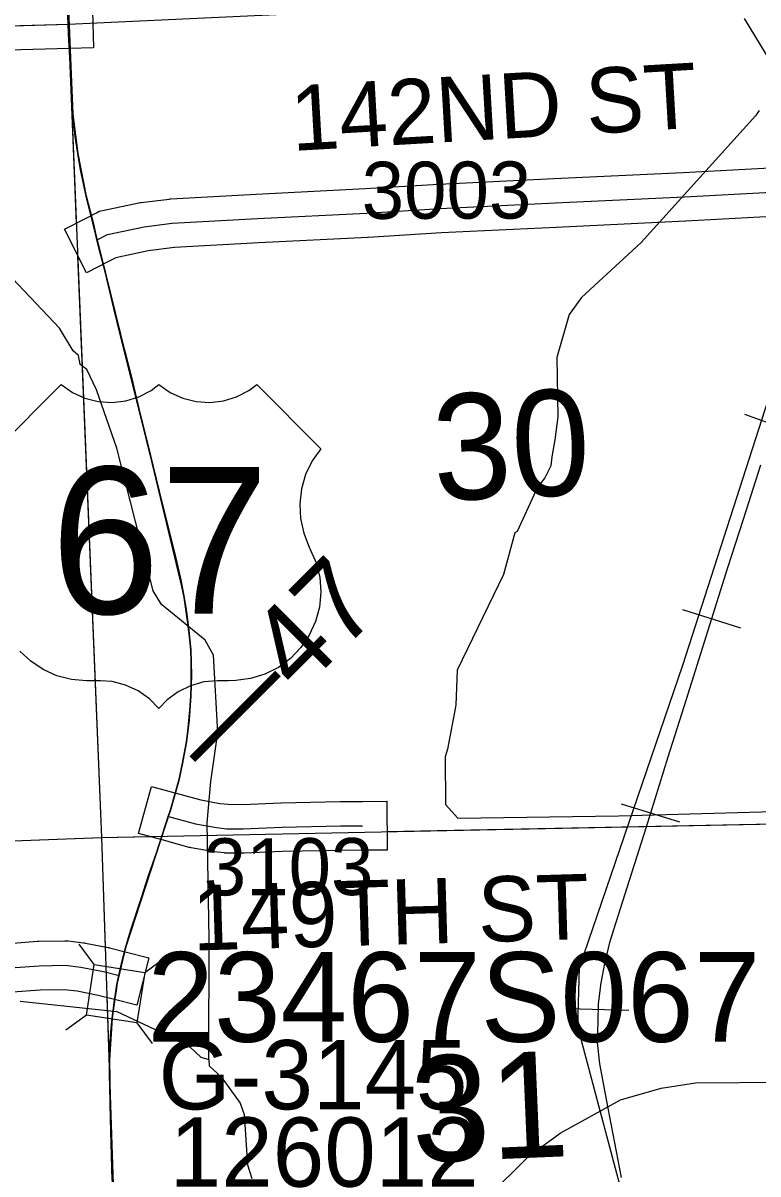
# Model space of a CAD drawing. Extents: x 128.7 to 185.5, y -21.4 to 12.6.
# Drawn here: x 169.848 to 170.75, y 0.151 to 1.563 of the extents above; entities that cross this region are included whole.
import ezdxf

# ---------------------------------------------------------------- set-up
doc = ezdxf.new("R2010")
doc.units = 0
for name, color, linetype in [('tdCoHydroRiver', 7, 'Continuous'), ('tdCoPriCL', 7, 'Continuous'), ('tdCoPrimary', 7, 'Continuous'), ('tdCoPriNonDiv', 7, 'Continuous'), ('tdCoPriNonDivCL', 7, 'Continuous'), ('tdCoRRCL', 7, 'Continuous'), ('tdCoSecRdNmbr', 7, 'Continuous'), ('tdCoSecRdTxt', 7, 'Continuous'), ('tdCoSecRteBand', 7, 'Continuous'), ('tdCoSecRteCL', 7, 'Continuous'), ('tdCoSectLine', 7, 'Continuous'), ('tdCoSectLinePart', 7, 'Continuous'), ('tdCoSectNmbr', 7, 'Continuous'), ('tdCoShieldUsRte', 7, 'Continuous'), ('tdCoStrucNonDivPri', 7, 'Continuous'), ('tdCoStrucPriMaintName', 7, 'Continuous'), ('tdCoStrucSecCoName', 7, 'Continuous'), ('tdCoStrucSecFHWANum', 7, 'Continuous'), ('tdCoSurfAsphalt', 7, 'Continuous'), ('tdCoSurfGravel', 7, 'Continuous'), ('tdStHwyPriRefPost1', 7, 'Continuous')]:
    doc.layers.add(name, color=color, linetype=linetype)

msp = doc.modelspace()

# ---------------------------------------------------------------- linework, layer by layer
at = {"layer": 'tdCoHydroRiver'}
for points in [[(170.7335, 1.5689), (170.7672, 1.5134)], [(170.7521, 1.456), (170.7476, 1.4495), (170.6069, 1.294), (170.5337, 1.2265), (170.5188, 1.2054), (170.5035, 1.1527), (170.5047, 1.0801), (170.5011, 1.0516), (170.4972, 1.0309), (170.496, 1.0198), (170.4887, 1.0053), (170.4797, 0.9939), (170.455, 0.9393), (170.4519, 0.9376), (170.4381, 0.8865), (170.3811, 0.7691), (170.3796, 0.7264), (170.3691, 0.6723), (170.3663, 0.6628), (170.367, 0.6044), (170.3819, 0.5876), (170.5791, 0.5906), (170.8424, 0.5977)], [(170.0762, 0.2916), (170.0767, 0.44), (170.0743, 0.5819), (170.0787, 0.6326), (170.0874, 0.6929), (170.0821, 0.7874), (170.0719, 0.806), (170.0181, 0.8497), (170.008, 0.8666), (169.9633, 1.0417), (169.9384, 1.1133), (169.9264, 1.1381), (169.9182, 1.1441), (169.9162, 1.1551), (169.9097, 1.1611), (169.8928, 1.1889), (169.8352, 1.2498), (169.798, 1.272), (169.7191, 1.2721), (169.5599, 1.3069), (169.5283, 1.3073), (169.4818, 1.2849), (169.4396, 1.2754), (169.4112, 1.2759)], [(169.8445, 0.3631), (169.9634, 0.3503), (170.0164, 0.3256), (170.0535, 0.3065), (170.0666, 0.2944), (170.0762, 0.2916), (170.0765, 0.2837), (170.0912, 0.2701), (170.1146, 0.2378), (170.1198, 0.2238), (170.1238, 0.1624), (170.1292, 0.1453)], [(170.4174, 0.1218), (170.4691, 0.1727), (170.5074, 0.2011), (170.5816, 0.2418), (170.6316, 0.2564), (170.6739, 0.2628), (170.7812, 0.2638), (170.9392, 0.2589), (170.9663, 0.2521), (170.9828, 0.2354), (171.0229, 0.177), (171.0804, 0.1208)]]:
    msp.add_lwpolyline(points, dxfattribs=at)
at = {"layer": 'tdCoPriCL'}
msp.add_lwpolyline([(169.9576, 0.1435), (169.9556, 0.2185), (169.9555, 0.2258), (169.9549, 0.2575), (169.9544, 0.2727), (169.9544, 0.291), (169.9549, 0.308), (169.9561, 0.3255), (169.9576, 0.3423), (169.9606, 0.3642), (169.9609, 0.3667), (169.9618, 0.3721), (169.9626, 0.3776), (169.9635, 0.3835), (169.9658, 0.3945), (169.9682, 0.4059), (169.9739, 0.4286), (169.981, 0.4518), (169.9931, 0.489), (170.0118, 0.5452), (170.0217, 0.5753), (170.0264, 0.5897), (170.0291, 0.598), (170.04, 0.6355), (170.0444, 0.6572), (170.0488, 0.6811), (170.0523, 0.708), (170.0543, 0.7376), (170.055, 0.763), (170.054, 0.7941), (170.0518, 0.8177), (170.0461, 0.8582), (170.0345, 0.912), (170.0153, 0.9889), (169.9921, 1.0833), (169.968, 1.1793), (169.9495, 1.2565), (169.9389, 1.2972), (169.938, 1.3011), (169.9255, 1.3507), (169.9186, 1.383), (169.9154, 1.4032), (169.9122, 1.4239), (169.9093, 1.4513), (169.9075, 1.4762), (169.9058, 1.5134), (169.9041, 1.5498), (169.9036, 1.562), (169.8999, 1.6574)], dxfattribs=at)
at = {"layer": 'tdCoPrimary'}
for points in [[(169.9041, 1.5582), (169.9039, 1.562), (169.903, 1.583)], [(169.9041, 1.5582), (169.9039, 1.562), (169.903, 1.583)], [(169.958, 0.1435), (169.956, 0.2185), (169.9553, 0.2575), (169.9548, 0.2727), (169.9548, 0.291), (169.9553, 0.308), (169.9565, 0.3255), (169.958, 0.3423), (169.9609, 0.3642), (169.9612, 0.3658), (169.9627, 0.376), (169.9631, 0.3782), (169.9639, 0.3835), (169.9646, 0.3868), (169.9662, 0.3945), (169.9686, 0.4059), (169.9742, 0.4286), (169.9779, 0.4412), (169.9814, 0.4518), (169.9861, 0.4663), (169.9935, 0.489), (170.0026, 0.5171), (170.0122, 0.5452), (170.0268, 0.5897), (170.0295, 0.598), (170.0403, 0.6355), (170.0448, 0.6572), (170.0448, 0.6575), (170.0492, 0.6811), (170.0527, 0.708), (170.0546, 0.7376), (170.0554, 0.763), (170.0544, 0.7941), (170.0522, 0.8177), (170.0502, 0.8345), (170.049, 0.8431), (170.0465, 0.8582), (170.0421, 0.8799), (170.0349, 0.912), (170.0285, 0.9381), (170.0157, 0.9889), (170.0014, 1.0476), (169.9925, 1.0833), (169.9816, 1.1285), (169.9747, 1.1558), (169.9683, 1.1793), (169.9602, 1.2128), (169.9498, 1.2565), (169.9415, 1.2875), (169.9393, 1.2972), (169.9353, 1.3147), (169.9259, 1.3507), (169.919, 1.383), (169.9158, 1.4032), (169.9126, 1.4239), (169.9096, 1.4513), (169.9079, 1.4762), (169.9045, 1.5507), (169.9041, 1.5582), (169.9039, 1.562), (169.903, 1.583)], [(169.9646, 0.3868), (169.9662, 0.3945), (169.9686, 0.4059), (169.9742, 0.4286), (169.9779, 0.4412), (169.9814, 0.4518), (169.9861, 0.4663), (169.9935, 0.489), (170.0026, 0.5171), (170.0122, 0.5452), (170.0268, 0.5897), (170.0295, 0.598), (170.0403, 0.6355), (170.0448, 0.6572), (170.0448, 0.6575), (170.0492, 0.6811), (170.0527, 0.708), (170.0546, 0.7376), (170.0554, 0.763), (170.0544, 0.7941), (170.0522, 0.8177), (170.0502, 0.8345), (170.049, 0.8431), (170.0465, 0.8582), (170.0421, 0.8799), (170.0349, 0.912), (170.0285, 0.9381), (170.0157, 0.9889), (170.0014, 1.0476), (169.9925, 1.0833), (169.9816, 1.1285), (169.9747, 1.1558), (169.9683, 1.1793), (169.9602, 1.2128), (169.9498, 1.2565), (169.9415, 1.2875), (169.9393, 1.2972), (169.9353, 1.3147), (169.9259, 1.3507), (169.919, 1.383), (169.9158, 1.4032), (169.9126, 1.4239), (169.9096, 1.4513), (169.9079, 1.4762), (169.9045, 1.5507), (169.9041, 1.5582)], [(169.9646, 0.3868), (169.9662, 0.3945), (169.9686, 0.4059), (169.9742, 0.4286), (169.9779, 0.4412), (169.9814, 0.4518), (169.9861, 0.4663), (169.9935, 0.489), (170.0026, 0.5171), (170.0122, 0.5452), (170.0268, 0.5897), (170.0295, 0.598), (170.0403, 0.6355), (170.0448, 0.6572), (170.0448, 0.6575), (170.0492, 0.6811), (170.0527, 0.708), (170.0546, 0.7376), (170.0554, 0.763), (170.0544, 0.7941), (170.0522, 0.8177), (170.0502, 0.8345), (170.049, 0.8431), (170.0465, 0.8582), (170.0421, 0.8799), (170.0349, 0.912), (170.0285, 0.9381), (170.0157, 0.9889), (170.0014, 1.0476), (169.9925, 1.0833), (169.9816, 1.1285), (169.9747, 1.1558), (169.9683, 1.1793), (169.9602, 1.2128), (169.9498, 1.2565), (169.9415, 1.2875), (169.9393, 1.2972), (169.9353, 1.3147), (169.9259, 1.3507), (169.919, 1.383), (169.9158, 1.4032), (169.9126, 1.4239), (169.9096, 1.4513), (169.9079, 1.4762), (169.9045, 1.5507), (169.9041, 1.5582)], [(169.9627, 0.376), (169.9631, 0.3782), (169.9639, 0.3835), (169.9646, 0.3868)], [(169.9627, 0.376), (169.9631, 0.3782), (169.9639, 0.3835), (169.9646, 0.3868)], [(169.9618, 0.0448), (169.9614, 0.0533), (169.9608, 0.0679), (169.9592, 0.1073), (169.958, 0.1435), (169.956, 0.2185), (169.9553, 0.2575), (169.9548, 0.2727), (169.9548, 0.291), (169.9553, 0.308), (169.9565, 0.3255), (169.958, 0.3423), (169.9609, 0.3642), (169.9612, 0.3658), (169.9627, 0.376)], [(169.9618, 0.0448), (169.9614, 0.0533), (169.9608, 0.0679), (169.9592, 0.1073), (169.958, 0.1435), (169.956, 0.2185), (169.9553, 0.2575), (169.9548, 0.2727), (169.9548, 0.291), (169.9553, 0.308), (169.9565, 0.3255), (169.958, 0.3423), (169.9609, 0.3642), (169.9612, 0.3658), (169.9627, 0.376)]]:
    msp.add_lwpolyline(points, dxfattribs=at)
at = {"layer": 'tdCoPriNonDiv'}
msp.add_lwpolyline([(169.8794, 2.1736), (169.9093, 1.4513), (169.9154, 1.4032), (169.9255, 1.3507), (169.9495, 1.2565), (169.9921, 1.0833), (170.0461, 0.8582), (170.054, 0.7941), (170.0543, 0.7376), (170.0488, 0.6811), (170.04, 0.6355), (170.0291, 0.598), (169.9739, 0.4286), (169.9635, 0.3835), (169.9576, 0.3423), (169.9544, 0.291), (169.9556, 0.2185), (169.9645, -0.0688)], dxfattribs=at)
at = {"layer": 'tdCoPriNonDivCL'}
msp.add_lwpolyline([(169.9576, 0.1435), (169.9556, 0.2185), (169.9549, 0.2575), (169.9544, 0.2727), (169.9544, 0.291), (169.9549, 0.308), (169.9561, 0.3255), (169.9576, 0.3423), (169.9606, 0.3642), (169.9608, 0.3658), (169.9627, 0.3782), (169.9635, 0.3835), (169.9658, 0.3945), (169.9682, 0.4059), (169.9739, 0.4286), (169.9776, 0.4412), (169.981, 0.4518), (169.9857, 0.4663), (169.9931, 0.489), (170.0022, 0.5171), (170.0118, 0.5452), (170.0264, 0.5897), (170.0291, 0.598), (170.04, 0.6355), (170.0444, 0.6572), (170.0444, 0.6575), (170.0488, 0.6811), (170.0523, 0.708), (170.0543, 0.7376), (170.055, 0.763), (170.054, 0.7941), (170.0518, 0.8177), (170.0498, 0.8345), (170.0486, 0.8431), (170.0461, 0.8582), (170.0417, 0.8799), (170.0345, 0.912), (170.0281, 0.9381), (170.0153, 0.9889), (170.001, 1.0476), (169.9921, 1.0833), (169.9813, 1.1285), (169.9744, 1.1558), (169.968, 1.1793), (169.9598, 1.2128), (169.9495, 1.2565), (169.9411, 1.2875), (169.9389, 1.2972), (169.9349, 1.3147), (169.9255, 1.3507), (169.9186, 1.383), (169.9154, 1.4032), (169.9122, 1.4239), (169.9093, 1.4513), (169.9075, 1.4762), (169.9058, 1.5134), (169.9041, 1.5507), (169.9036, 1.562), (169.9026, 1.583)], dxfattribs=at)
msp.add_lwpolyline([(169.9576, 0.1435), (169.9556, 0.2185), (169.9549, 0.2575), (169.9544, 0.2727), (169.9544, 0.291), (169.9549, 0.308), (169.9561, 0.3255), (169.9576, 0.3423), (169.9606, 0.3642), (169.9608, 0.3658), (169.9627, 0.3782), (169.9635, 0.3835), (169.9658, 0.3945), (169.9682, 0.4059), (169.9739, 0.4286), (169.9776, 0.4412), (169.981, 0.4518), (169.9857, 0.4663), (169.9931, 0.489), (170.0022, 0.5171), (170.0118, 0.5452), (170.0264, 0.5897), (170.0291, 0.598), (170.04, 0.6355), (170.0444, 0.6572), (170.0444, 0.6575), (170.0488, 0.6811), (170.0523, 0.708), (170.0543, 0.7376), (170.055, 0.763), (170.054, 0.7941), (170.0518, 0.8177), (170.0498, 0.8345), (170.0486, 0.8431), (170.0461, 0.8582), (170.0417, 0.8799), (170.0345, 0.912), (170.0281, 0.9381), (170.0153, 0.9889), (170.001, 1.0476), (169.9921, 1.0833), (169.9813, 1.1285), (169.9744, 1.1558), (169.968, 1.1793), (169.9598, 1.2128), (169.9495, 1.2565), (169.9411, 1.2875), (169.9389, 1.2972), (169.9349, 1.3147), (169.9255, 1.3507), (169.9186, 1.383), (169.9154, 1.4032), (169.9122, 1.4239), (169.9093, 1.4513), (169.9075, 1.4762), (169.9058, 1.5134), (169.9041, 1.5507), (169.9036, 1.562), (169.9026, 1.583)], dxfattribs=at)
at = {"layer": 'tdCoRRCL'}
for p, q in [((170.8049, 1.0576), (170.7344, 1.083)), ((170.7296, 0.8209), (170.658, 0.8433)), ((170.6544, 0.5825), (170.5827, 0.6048)), ((170.592, 0.3518), (170.517, 0.3536))]:
    msp.add_line(p, q, dxfattribs=at)
for points in [[(170.8777, -1.8602), (170.8932, -1.6045), (170.9378, -1.4909), (170.9279, -1.3761), (170.5944, 0.0869), (170.5292, 0.3315), (170.5312, 0.4042), (170.6583, 0.7752), (170.8058, 1.2338), (170.9883, 1.5824), (171.1884, 1.9649), (171.3367, 2.1316)], [(170.5827, 0.1466), (170.5664, 0.2318), (170.5562, 0.2863), (170.5536, 0.3125), (170.5541, 0.3387), (170.5547, 0.3599), (170.5581, 0.3856), (170.5625, 0.4092), (170.5691, 0.4367), (170.5843, 0.4845), (170.6134, 0.577), (170.6401, 0.663), (170.6629, 0.7338), (170.7135, 0.895), (170.7326, 0.9545), (170.7541, 1.0213)], [(170.5827, 0.1466), (170.5664, 0.2318), (170.5562, 0.2863), (170.5536, 0.3125), (170.5541, 0.3387), (170.5547, 0.3599), (170.5581, 0.3856), (170.5625, 0.4092), (170.5691, 0.4367), (170.5843, 0.4845), (170.6134, 0.577), (170.6401, 0.663), (170.6629, 0.7338), (170.7135, 0.895), (170.7326, 0.9545), (170.7541, 1.0213)]]:
    msp.add_lwpolyline(points, dxfattribs=at)
at = {"layer": 'tdCoSecRteBand'}
for points in [[(169.9331, 1.5928), (169.9348, 1.5328), (169.9048, 1.532), (169.7562, 1.5278), (169.7143, 1.5264), (169.6889, 1.5193), (169.6871, 1.5256), (169.6564, 1.5246), (169.6564, 1.5246), (169.6563, 1.5246), (169.4948, 1.5199), (169.361, 1.5157), (169.361, 1.5157), (169.361, 1.5157), (169.1691, 1.5098), (169.169, 1.5098), (169.1689, 1.5098), (169.0721, 1.5073)], [(169.9262, 1.2568), (169.8989, 1.3102), (169.9256, 1.3239), (169.9383, 1.3304), (169.9418, 1.3322), (169.9457, 1.3331), (169.9905, 1.3427), (169.9919, 1.343), (169.9932, 1.3431), (170.0277, 1.3473), (170.0287, 1.3474), (170.0297, 1.3475), (170.1342, 1.3534), (170.1343, 1.3534), (170.1344, 1.3534), (170.2681, 1.3601), (170.3585, 1.3657), (170.3587, 1.3657), (170.3589, 1.3657), (170.5, 1.3724), (170.6587, 1.38), (170.7654, 1.3857)], [(170.768, 1.3258), (170.6618, 1.3201), (170.6617, 1.3201), (170.6616, 1.3201), (170.5028, 1.3125), (170.5028, 1.3125), (170.5028, 1.3125), (170.362, 1.3058), (170.2717, 1.3002), (170.2715, 1.3002), (170.2713, 1.3001), (170.1375, 1.2935), (170.034, 1.2876), (170.0018, 1.2837), (169.9621, 1.2752), (169.9529, 1.2705), (169.9262, 1.2568)], [(170.1189, 0.5445), (170.118, 0.5445), (170.0978, 0.5447), (170.0965, 0.5448), (170.0953, 0.5449), (170.0827, 0.5461), (170.0814, 0.5462), (170.0802, 0.5465), (170.0546, 0.5512), (170.0533, 0.5514), (170.0521, 0.5517), (170.0189, 0.5608), (169.9899, 0.5687), (170.0057, 0.6266), (170.0347, 0.6187), (170.0666, 0.6099), (170.0898, 0.6057), (170.0998, 0.6047), (170.118, 0.6045), (170.1645, 0.6064), (170.1648, 0.6065), (170.1651, 0.6065), (170.2376, 0.6079), (170.2378, 0.608), (170.238, 0.608), (170.2649, 0.6082), (170.2949, 0.6085), (170.2954, 0.5485), (170.2654, 0.5482), (170.2387, 0.548), (170.1667, 0.5465), (170.1197, 0.5445), (170.1189, 0.5445)], [(169.8308, 0.434), (169.8658, 0.4365), (169.8667, 0.4366), (169.8675, 0.4366), (169.8995, 0.4371), (169.9015, 0.4371), (169.9035, 0.4369), (169.9225, 0.4346), (169.9236, 0.4345), (169.9247, 0.4343), (169.9526, 0.4289), (169.9534, 0.4287), (169.9542, 0.4285), (169.9735, 0.4236), (170.0026, 0.4163), (169.988, 0.3581), (169.9589, 0.3655), (169.9403, 0.3701), (169.9144, 0.3752), (169.8985, 0.377), (169.8692, 0.3766), (169.8352, 0.3742)]]:
    msp.add_lwpolyline(points, dxfattribs=at)
at = {"layer": 'tdCoSecRteCL'}
for points in [[(169.7097, 1.5563), (169.7553, 1.5578), (169.9039, 1.562)], [(169.9393, 1.2972), (169.952, 1.3037), (169.9968, 1.3133), (170.0314, 1.3175), (170.1359, 1.3234), (170.2698, 1.3301), (170.3603, 1.3358), (170.5014, 1.3424), (170.6602, 1.3501), (170.767, 1.3558), (170.7956, 1.3562), (170.8094, 1.3555), (170.8198, 1.3523), (170.8508, 1.339), (170.8807, 1.3234), (170.8945, 1.3165), (170.908, 1.3109), (170.912, 1.3091)], [(170.0268, 0.5897), (170.06, 0.5807), (170.0856, 0.576), (170.0982, 0.5747), (170.1184, 0.5745), (170.1658, 0.5765), (170.2383, 0.578), (170.2651, 0.5782)], [(169.0388, 0.5294), (169.135, 0.5326), (169.1491, 0.5314), (169.1765, 0.5269), (169.2862, 0.502), (169.3654, 0.483), (169.4381, 0.463), (169.521, 0.4401), (169.6078, 0.4179), (169.6593, 0.4036), (169.685, 0.3979), (169.6948, 0.396), (169.7074, 0.3955), (169.74, 0.3965), (169.7713, 0.3989), (169.8329, 0.4041), (169.8679, 0.4066), (169.9, 0.4071), (169.919, 0.4048), (169.9469, 0.3994), (169.9662, 0.3945)]]:
    msp.add_lwpolyline(points, dxfattribs=at)
at = {"layer": 'tdCoSectLine'}
for points in [[(169.8657, 2.5627), (169.9036, 1.562)], [(169.9036, 1.562), (170.8979, 1.6083)], [(168.9026, 1.5319), (169.9036, 1.562)], [(169.9036, 1.562), (169.9444, 0.564)], [(169.9444, 0.564), (170.9342, 0.5841)], [(168.9367, 0.5259), (169.9444, 0.564)], [(169.9444, 0.564), (169.9782, -0.4328)]]:
    msp.add_lwpolyline(points, dxfattribs=at)
at = {"layer": 'tdCoSectLinePart'}
for points in [[(169.9048, 1.532), (169.9135, 1.3178)], [(169.9152, 1.2777), (169.9444, 0.564)], [(170.2948, 0.5711), (170.9342, 0.5841)], [(169.9444, 0.564), (170.0026, 0.5652)], [(169.2602, 0.5381), (169.9444, 0.564)], [(169.9444, 0.564), (169.9489, 0.4295)], [(169.9511, 0.3674), (169.9602, 0.0983)]]:
    msp.add_lwpolyline(points, dxfattribs=at)
at = {"layer": 'tdCoShieldUsRte'}
msp.add_lwpolyline([(169.8161, 1.0409), (169.895, 1.1197), (169.9088, 1.11), (169.9241, 1.1029), (169.9405, 1.0988), (169.9574, 1.0977), (169.9742, 1.0997), (169.9903, 1.1047), (170.0053, 1.1125), (170.015, 1.1197), (170.0288, 1.11), (170.0442, 1.1029), (170.0605, 1.0988), (170.0774, 1.0977), (170.0942, 1.0997), (170.1103, 1.1047), (170.1253, 1.1125), (170.135, 1.1197), (170.2139, 1.0409), (170.2032, 1.0259), (170.1951, 1.0094), (170.1899, 0.9917), (170.1878, 0.9734), (170.1887, 0.9551), (170.1927, 0.9371), (170.1996, 0.92), (170.2081, 0.901), (170.2124, 0.8831), (170.2138, 0.8648), (170.212, 0.8464), (170.2073, 0.8287), (170.1996, 0.812), (170.1892, 0.7968), (170.1764, 0.7835), (170.1616, 0.7726), (170.1452, 0.7643), (170.1276, 0.7588), (170.1094, 0.7564), (170.1003, 0.7563), (170.0869, 0.7563), (170.0701, 0.7547), (170.0538, 0.7501), (170.0387, 0.7427), (170.0251, 0.7326), (170.015, 0.722), (170.0032, 0.7341), (169.9894, 0.7438), (169.9741, 0.7509), (169.9577, 0.7551), (169.9431, 0.7563), (169.9259, 0.7563), (169.9076, 0.7578), (169.8898, 0.7624), (169.873, 0.7699), (169.8577, 0.7801), (169.8443, 0.7927)], dxfattribs=at)
at = {"layer": 'tdCoStrucNonDivPri'}
for p, q in [((169.9356, 0.4079), (169.9171, 0.4331)), ((169.9975, 0.3983), (170.0227, 0.4168)), ((169.9261, 0.346), (169.9008, 0.3275)), ((169.988, 0.3365), (170.0065, 0.3112))]:
    msp.add_line(p, q, dxfattribs=at)
msp.add_lwpolyline([(169.9261, 0.346), (169.9356, 0.4079), (169.9975, 0.3983), (169.988, 0.3365)], close=True, dxfattribs=at)
at = {"layer": 'tdCoSurfAsphalt'}
msp.add_lwpolyline([(169.0713, 1.5373), (169.1682, 1.5398), (169.36, 1.5457), (169.4939, 1.5499), (169.6555, 1.5546), (169.7097, 1.5563), (169.7553, 1.5578), (169.9039, 1.562)], dxfattribs=at)
at = {"layer": 'tdCoSurfGravel'}
for points in [[(169.9393, 1.2972), (169.952, 1.3037), (169.9968, 1.3133), (170.0314, 1.3175), (170.1359, 1.3234), (170.2698, 1.3301), (170.3603, 1.3358), (170.5014, 1.3424), (170.6602, 1.3501), (170.767, 1.3558), (170.7956, 1.3562), (170.8094, 1.3555), (170.8198, 1.3523), (170.8508, 1.339), (170.8807, 1.3234), (170.8945, 1.3165), (170.908, 1.3109), (170.912, 1.3091)], [(170.0268, 0.5897), (170.06, 0.5807), (170.0856, 0.576), (170.0982, 0.5747), (170.1184, 0.5745), (170.1658, 0.5765), (170.2383, 0.578), (170.2651, 0.5782)], [(169.0388, 0.5294), (169.135, 0.5326), (169.1491, 0.5314), (169.1765, 0.5269), (169.2862, 0.502), (169.3654, 0.483), (169.4381, 0.463), (169.521, 0.4401), (169.6078, 0.4179), (169.6593, 0.4036), (169.685, 0.3979), (169.6948, 0.396), (169.7074, 0.3955), (169.74, 0.3965), (169.7713, 0.3989), (169.8329, 0.4041), (169.8679, 0.4066), (169.9, 0.4071), (169.919, 0.4048), (169.9469, 0.3994), (169.9662, 0.3945)]]:
    msp.add_lwpolyline(points, dxfattribs=at)

# ---------------------------------------------------------------- texts
at = {"layer": 'tdCoSecRdNmbr'}
for s, rotation, p in [('3003', 0.1281, (170.264, 1.3229)), ('3103', 0.1279, (170.0701, 0.4928))]:
    msp.add_text(s, height=0.07, rotation=rotation, dxfattribs=at).set_placement(p)
at = {"layer": 'tdCoSecRdTxt'}
for s, rotation, p in [('142ND ST', 3.298, (170.179, 1.4062)), ('149TH ST', 1.6884, (170.0569, 0.4251))]:
    msp.add_text(s, height=0.08, rotation=rotation, dxfattribs=at).set_placement(p)
at = {"layer": 'tdCoSectNmbr'}
for s, rotation, p in [('30', 2.4165, (170.3535, 0.9769)), ('31', 2.4164, (170.3269, 0.1648))]:
    msp.add_text(s, height=0.13, rotation=rotation, dxfattribs=at).set_placement(p)
at = {"layer": 'tdCoShieldUsRte'}
msp.add_text('67', height=0.18, dxfattribs=at).set_placement((169.8822, 0.8384))
at = {"layer": 'tdCoStrucPriMaintName'}
msp.add_text('23467S067', height=0.11, dxfattribs=at).set_placement((170.0008, 0.3132))
msp.add_text('23467S067', height=0.11, dxfattribs=at).set_placement((170.0008, 0.3132))
msp.add_text('23467S067', height=0.11, dxfattribs=at).set_placement((170.0008, 0.3132))
at = {"layer": 'tdCoStrucSecCoName'}
msp.add_text('G-3145', height=0.085, dxfattribs=at).set_placement((170.0146, 0.2303))
at = {"layer": 'tdCoStrucSecFHWANum'}
msp.add_text('126012', height=0.085, dxfattribs=at).set_placement((170.0283, 0.1354))
at = {"layer": 'tdStHwyPriRefPost1'}
msp.add_text('‒‒47', height=0.1, rotation=45, dxfattribs=at).set_placement((170.082, 0.6339))

doc.saveas('drawing.dxf')
